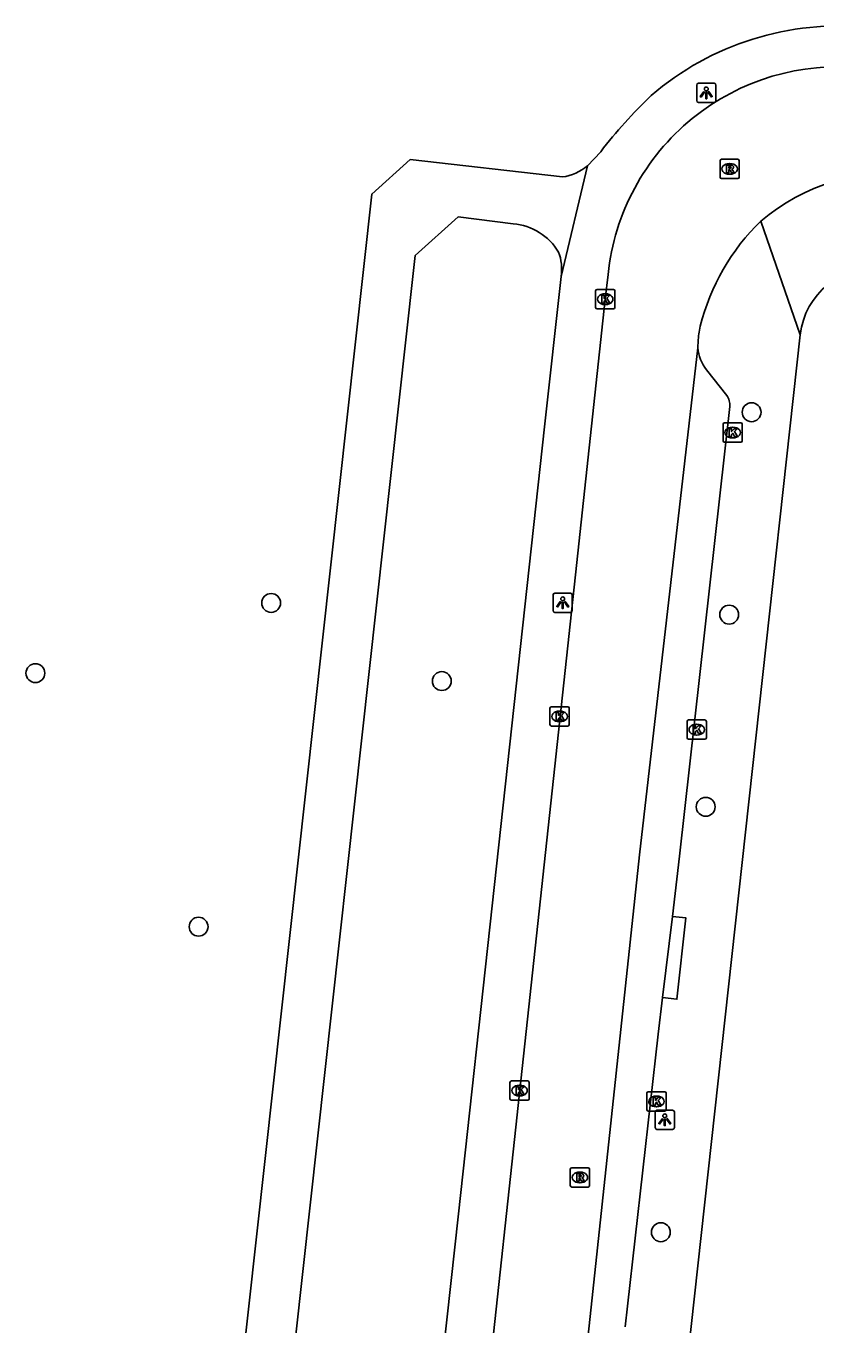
# Model space of a CAD drawing. Extents: x 162186 to 163152, y 385513 to 386513.
# Drawn here: x 162231.9 to 162272.9, y 385830.6 to 385897.9 of the extents above; entities that cross this region are included whole.
import ezdxf

# ---------------------------------------------------------------- set-up
doc = ezdxf.new("R2010")
doc.units = 0
for name, color, linetype in [('IMGEO_Boom', 7, 'Continuous'), ('IMGEO_Kolk', 7, 'Continuous'), ('IMGEO_Lichtpunt', 7, 'Continuous'), ('IMGEO_Rijbaan_lokaal_open', 7, 'Continuous'), ('IMGEO_Rioolput', 7, 'Continuous'), ('IMGEO_Voetpad_open', 7, 'Continuous')]:
    doc.layers.add(name, color=color, linetype=linetype)

msp = doc.modelspace()

# ---------------------------------------------------------------- linework, layer by layer
at = {"layer": 'IMGEO_Boom'}
for centre in [(162269.561, 385877.907), (162244.626, 385868.019), (162268.398, 385867.412), (162232.391, 385864.382), (162253.483, 385863.968), (162267.177, 385857.449), (162240.862, 385851.234), (162264.853, 385835.392)]:
    msp.add_circle(centre, 0.489, dxfattribs=at)
at = {"layer": 'IMGEO_Kolk'}
for p, q in [((162261.464, 385883.343), (162261.464, 385884.195)), ((162261.539, 385884.269), (162262.391, 385884.269)), ((162262.465, 385884.195), (162262.465, 385883.343)), ((162261.975, 385883.489), (162261.95, 385883.489)), ((162261.952, 385884.049), (162261.977, 385884.049)), ((162262.391, 385883.269), (162261.539, 385883.269)), ((162268.078, 385876.428), (162268.078, 385877.28)), ((162268.153, 385877.354), (162269.005, 385877.354)), ((162268.566, 385877.134), (162268.591, 385877.134)), ((162269.079, 385877.28), (162269.079, 385876.428)), ((162269.005, 385876.354), (162268.153, 385876.354)), ((162268.589, 385876.574), (162268.564, 385876.574)), ((162259.172, 385862.635), (162260.024, 385862.635)), ((162259.097, 385861.709), (162259.097, 385862.561)), ((162259.585, 385862.415), (162259.61, 385862.415)), ((162260.098, 385862.561), (162260.098, 385861.709)), ((162266.287, 385861.952), (162267.139, 385861.952)), ((162260.024, 385861.635), (162259.172, 385861.635)), ((162259.608, 385861.855), (162259.583, 385861.855)), ((162266.212, 385861.026), (162266.212, 385861.878)), ((162266.7, 385861.732), (162266.725, 385861.732)), ((162267.213, 385861.878), (162267.213, 385861.026)), ((162267.139, 385860.952), (162266.287, 385860.952)), ((162266.723, 385861.172), (162266.698, 385861.172)), ((162257.018, 385842.311), (162257.018, 385843.163)), ((162257.093, 385843.237), (162257.945, 385843.237)), ((162258.019, 385843.163), (162258.019, 385842.311)), ((162257.529, 385842.457), (162257.504, 385842.457)), ((162257.506, 385843.017), (162257.531, 385843.017)), ((162264.123, 385841.748), (162264.123, 385842.6)), ((162264.198, 385842.674), (162265.05, 385842.674)), ((162264.611, 385842.454), (162264.636, 385842.454)), ((162265.124, 385842.6), (162265.124, 385841.748)), ((162257.945, 385842.237), (162257.093, 385842.237)), ((162264.634, 385841.894), (162264.609, 385841.894)), ((162265.05, 385841.674), (162264.198, 385841.674))]:
    msp.add_line(p, q, dxfattribs=at)
for points in [[(162261.464, 385883.343), (162261.464, 385884.195)], [(162261.539, 385884.269), (162262.391, 385884.269)], [(162262.465, 385884.195), (162262.465, 385883.343)], [(162261.785, 385883.969), (162261.908, 385883.969), (162261.908, 385883.818), (162262.038, 385883.969), (162262.202, 385883.969), (162262.056, 385883.818), (162262.209, 385883.569), (162262.057, 385883.569), (162261.972, 385883.733), (162261.908, 385883.666), (162261.908, 385883.569), (162261.785, 385883.569), (162261.785, 385883.969)], [(162262.391, 385883.269), (162261.539, 385883.269)], [(162268.078, 385876.428), (162268.078, 385877.28)], [(162268.153, 385877.354), (162269.005, 385877.354)], [(162268.399, 385877.054), (162268.522, 385877.054), (162268.522, 385876.903), (162268.652, 385877.054), (162268.816, 385877.054), (162268.67, 385876.903), (162268.823, 385876.654), (162268.671, 385876.654), (162268.586, 385876.818), (162268.522, 385876.751), (162268.522, 385876.654), (162268.399, 385876.654), (162268.399, 385877.054)], [(162269.079, 385877.28), (162269.079, 385876.428)], [(162269.005, 385876.354), (162268.153, 385876.354)], [(162259.172, 385862.635), (162260.024, 385862.635)], [(162259.097, 385861.709), (162259.097, 385862.561)], [(162259.418, 385862.335), (162259.541, 385862.335), (162259.541, 385862.184), (162259.671, 385862.335), (162259.835, 385862.335), (162259.689, 385862.184), (162259.842, 385861.935), (162259.69, 385861.935), (162259.605, 385862.099), (162259.541, 385862.032), (162259.541, 385861.935), (162259.418, 385861.935), (162259.418, 385862.335)], [(162260.098, 385862.561), (162260.098, 385861.709)], [(162266.287, 385861.952), (162267.139, 385861.952)], [(162260.024, 385861.635), (162259.172, 385861.635)], [(162266.212, 385861.026), (162266.212, 385861.878)], [(162266.533, 385861.652), (162266.656, 385861.652), (162266.656, 385861.501), (162266.786, 385861.652), (162266.95, 385861.652), (162266.804, 385861.501), (162266.957, 385861.252), (162266.805, 385861.252), (162266.72, 385861.416), (162266.656, 385861.349), (162266.656, 385861.252), (162266.533, 385861.252), (162266.533, 385861.652)], [(162267.213, 385861.878), (162267.213, 385861.026)], [(162267.139, 385860.952), (162266.287, 385860.952)], [(162257.018, 385842.311), (162257.018, 385843.163)], [(162257.093, 385843.237), (162257.945, 385843.237)], [(162258.019, 385843.163), (162258.019, 385842.311)], [(162257.339, 385842.937), (162257.462, 385842.937), (162257.462, 385842.786), (162257.592, 385842.937), (162257.756, 385842.937), (162257.61, 385842.786), (162257.763, 385842.537), (162257.611, 385842.537), (162257.526, 385842.701), (162257.462, 385842.634), (162257.462, 385842.537), (162257.339, 385842.537), (162257.339, 385842.937)], [(162264.123, 385841.748), (162264.123, 385842.6)], [(162264.198, 385842.674), (162265.05, 385842.674)], [(162265.124, 385842.6), (162265.124, 385841.748)], [(162257.945, 385842.237), (162257.093, 385842.237)], [(162264.444, 385842.374), (162264.567, 385842.374), (162264.567, 385842.223), (162264.697, 385842.374), (162264.861, 385842.374), (162264.715, 385842.223), (162264.868, 385841.974), (162264.716, 385841.974), (162264.631, 385842.138), (162264.567, 385842.071), (162264.567, 385841.974), (162264.444, 385841.974), (162264.444, 385842.374)], [(162265.05, 385841.674), (162264.198, 385841.674)]]:
    msp.add_lwpolyline(points, dxfattribs=at)
for centre, start, end in [((162261.541, 385884.193), 91.55205, 178.44795), ((162261.541, 385884.193), 91.55205, 178.44795), ((162262.389, 385884.193), 1.55205, 88.44795), ((162262.389, 385884.193), 1.55205, 88.44795), ((162261.541, 385883.345), 181.55205, 268.44795), ((162261.541, 385883.345), 181.55205, 268.44795), ((162262.389, 385883.345), 271.55205, 358.44795), ((162262.389, 385883.345), 271.55205, 358.44795), ((162268.155, 385877.278), 91.55205, 178.44795), ((162268.155, 385877.278), 91.55205, 178.44795), ((162269.003, 385877.278), 1.55205, 88.44795), ((162269.003, 385877.278), 1.55205, 88.44795), ((162268.155, 385876.43), 181.55205, 268.44795), ((162268.155, 385876.43), 181.55205, 268.44795), ((162269.003, 385876.43), 271.55205, 358.44795), ((162269.003, 385876.43), 271.55205, 358.44795), ((162259.174, 385862.559), 91.55205, 178.44795), ((162259.174, 385862.559), 91.55205, 178.44795), ((162260.022, 385862.559), 1.55205, 88.44795), ((162260.022, 385862.559), 1.55205, 88.44795), ((162266.289, 385861.876), 91.55205, 178.44795), ((162266.289, 385861.876), 91.55205, 178.44795), ((162267.137, 385861.876), 1.55205, 88.44795), ((162267.137, 385861.876), 1.55205, 88.44795), ((162259.174, 385861.711), 181.55205, 268.44795), ((162259.174, 385861.711), 181.55205, 268.44795), ((162260.022, 385861.711), 271.55205, 358.44795), ((162260.022, 385861.711), 271.55205, 358.44795), ((162266.289, 385861.028), 181.55205, 268.44795), ((162266.289, 385861.028), 181.55205, 268.44795), ((162267.137, 385861.028), 271.55205, 358.44795), ((162267.137, 385861.028), 271.55205, 358.44795), ((162257.095, 385843.161), 91.55205, 178.44795), ((162257.095, 385843.161), 91.55205, 178.44795), ((162257.943, 385843.161), 1.55205, 88.44795), ((162257.943, 385843.161), 1.55205, 88.44795), ((162264.2, 385842.598), 91.55205, 178.44795), ((162264.2, 385842.598), 91.55205, 178.44795), ((162265.048, 385842.598), 1.55205, 88.44795), ((162265.048, 385842.598), 1.55205, 88.44795), ((162257.095, 385842.313), 181.55205, 268.44795), ((162257.095, 385842.313), 181.55205, 268.44795), ((162257.943, 385842.313), 271.55205, 358.44795), ((162257.943, 385842.313), 271.55205, 358.44795), ((162264.2, 385841.75), 181.55205, 268.44795), ((162264.2, 385841.75), 181.55205, 268.44795), ((162265.048, 385841.75), 271.55205, 358.44795), ((162265.048, 385841.75), 271.55205, 358.44795)]:
    msp.add_arc(centre, 0.0765, start, end, dxfattribs=at)
for centre, major_axis, ratio, start_param, end_param in [((162261.951, 385883.769), (-0.387, 0.002), 0.722429, 4.712389, 7.853982), ((162261.976, 385883.769), (-0.39, 0.002), 0.717154, 1.570796, 4.712389), ((162268.565, 385876.854), (-0.387, 0.002), 0.722429, 4.712389, 7.853982), ((162268.59, 385876.854), (-0.39, 0.002), 0.717154, 1.570796, 4.712389), ((162259.584, 385862.135), (-0.387, 0.002), 0.722429, 4.712389, 7.853982), ((162259.609, 385862.135), (-0.39, 0.002), 0.717154, 1.570796, 4.712389), ((162266.699, 385861.452), (-0.387, 0.002), 0.722429, 4.712389, 7.853982), ((162266.724, 385861.452), (-0.39, 0.002), 0.717154, 1.570796, 4.712389), ((162257.505, 385842.737), (-0.387, 0.002), 0.722429, 4.712389, 7.853982), ((162257.53, 385842.737), (-0.39, 0.002), 0.717154, 1.570796, 4.712389), ((162264.61, 385842.174), (-0.387, 0.002), 0.722429, 4.712389, 7.853982), ((162264.635, 385842.174), (-0.39, 0.002), 0.717154, 1.570796, 4.712389)]:
    msp.add_ellipse(centre, major_axis=major_axis, ratio=ratio, start_param=start_param, end_param=end_param, dxfattribs=at)
at = {"layer": 'IMGEO_Lichtpunt'}
for p, q in [((162267.613, 385894.966), (162266.805, 385894.966)), ((162267.613, 385894.966), (162266.805, 385894.966)), ((162266.711, 385894.871), (162266.711, 385894.064)), ((162266.711, 385894.871), (162266.711, 385894.064)), ((162267.707, 385894.064), (162267.707, 385894.871)), ((162267.707, 385894.064), (162267.707, 385894.871)), ((162266.805, 385893.97), (162267.613, 385893.97)), ((162266.805, 385893.97), (162267.613, 385893.97)), ((162259.258, 385868.433), (162259.258, 385867.626)), ((162259.258, 385868.433), (162259.258, 385867.626)), ((162260.16, 385868.528), (162259.352, 385868.528)), ((162260.16, 385868.528), (162259.352, 385868.528)), ((162260.254, 385867.626), (162260.254, 385868.433)), ((162260.254, 385867.626), (162260.254, 385868.433)), ((162259.352, 385867.532), (162260.16, 385867.532)), ((162259.352, 385867.532), (162260.16, 385867.532)), ((162265.457, 385841.722), (162264.649, 385841.722)), ((162265.457, 385841.722), (162264.649, 385841.722)), ((162264.555, 385841.627), (162264.555, 385840.82)), ((162264.555, 385841.627), (162264.555, 385840.82)), ((162265.551, 385840.82), (162265.551, 385841.627)), ((162265.551, 385840.82), (162265.551, 385841.627)), ((162264.649, 385840.726), (162265.457, 385840.726)), ((162264.649, 385840.726), (162265.457, 385840.726))]:
    msp.add_line(p, q, dxfattribs=at)
for points in [[(162267.085, 385894.535), (162267.124, 385894.507), (162266.936, 385894.245), (162266.898, 385894.272), (162267.085, 385894.535)], [(162267.187, 385894.487), (162267.234, 385894.487), (162267.234, 385894.165), (162267.187, 385894.165), (162267.187, 385894.487)], [(162267.297, 385894.507), (162267.335, 385894.534), (162267.522, 385894.272), (162267.483, 385894.244), (162267.297, 385894.507)], [(162259.632, 385868.097), (162259.671, 385868.069), (162259.483, 385867.807), (162259.445, 385867.834), (162259.632, 385868.097)], [(162259.734, 385868.049), (162259.781, 385868.049), (162259.781, 385867.727), (162259.734, 385867.727), (162259.734, 385868.049)], [(162259.844, 385868.069), (162259.882, 385868.096), (162260.069, 385867.834), (162260.03, 385867.806), (162259.844, 385868.069)], [(162264.929, 385841.291), (162264.968, 385841.263), (162264.78, 385841.001), (162264.742, 385841.028), (162264.929, 385841.291)], [(162265.031, 385841.243), (162265.078, 385841.243), (162265.078, 385840.921), (162265.031, 385840.921), (162265.031, 385841.243)], [(162265.141, 385841.263), (162265.179, 385841.29), (162265.366, 385841.028), (162265.327, 385841), (162265.141, 385841.263)]]:
    msp.add_lwpolyline(points, dxfattribs=at)
for centre in [(162267.21, 385894.669), (162259.757, 385868.231), (162265.054, 385841.425)]:
    msp.add_circle(centre, 0.0994, dxfattribs=at)
for centre, start, end in [((162266.805, 385894.871), 90, 180), ((162266.805, 385894.871), 90, 180), ((162267.613, 385894.871), 0, 90), ((162267.613, 385894.871), 0, 90), ((162266.805, 385894.064), 180, 270), ((162266.805, 385894.064), 180, 270), ((162267.613, 385894.064), 270, 0), ((162267.613, 385894.064), 270, 360), ((162259.352, 385868.433), 90, 180), ((162259.352, 385868.433), 90, 180), ((162260.16, 385868.433), 0, 90), ((162260.16, 385868.433), 0, 90), ((162259.352, 385867.626), 180, 270), ((162259.352, 385867.626), 180, 270), ((162260.16, 385867.626), 270, 0), ((162260.16, 385867.626), 270, 360), ((162264.649, 385841.627), 90, 180), ((162264.649, 385841.627), 90, 180), ((162265.457, 385841.627), 0, 90), ((162265.457, 385841.627), 0, 90), ((162264.649, 385840.82), 180, 270), ((162264.649, 385840.82), 180, 270), ((162265.457, 385840.82), 270, 0), ((162265.457, 385840.82), 270, 360)]:
    msp.add_arc(centre, 0.0946, start, end, dxfattribs=at)
at = {"layer": 'IMGEO_Rijbaan_lokaal_open'}
for points in [[(162262.111, 385885.055), (162261.966, 385883.769), (162260.416, 385869.475), (162252.93, 385800.2), (162247.236, 385750), (162247.072, 385748.555), (162246.596, 385744.328)], [(162266.778, 385881.248), (162263.745, 385854.951), (162258.607, 385806.939), (162253.816, 385764.405), (162251.432, 385743.769)]]:
    msp.add_lwpolyline(points, dxfattribs=at)
for centre, radius, start, end in [((162274.048, 385883.822), 12, 84.04747, 174.10064), ((162276.961, 385879.572), 10.767, 84.16502, 129.98114), ((162277.979, 385879.608), 11.421, 134.01317, 166.01627), ((162271.914, 385881.281), 5.134, 167.77792, 176.93113), ((162268.605, 385881.349), 1.83, 173.49657, 183.15592)]:
    msp.add_arc(centre, radius, start, end, dxfattribs=at)
at = {"layer": 'IMGEO_Rioolput'}
for p, q in [((162267.922, 385890.097), (162267.922, 385890.949)), ((162267.997, 385891.023), (162268.849, 385891.023)), ((162268.923, 385890.949), (162268.923, 385890.097)), ((162268.433, 385890.243), (162268.408, 385890.243)), ((162268.41, 385890.803), (162268.435, 385890.803)), ((162268.849, 385890.023), (162267.997, 385890.023)), ((162260.15, 385837.809), (162260.15, 385838.661)), ((162260.225, 385838.735), (162261.077, 385838.735)), ((162260.638, 385838.515), (162260.663, 385838.515)), ((162261.151, 385838.661), (162261.151, 385837.809)), ((162261.077, 385837.735), (162260.225, 385837.735)), ((162260.661, 385837.955), (162260.636, 385837.955))]:
    msp.add_line(p, q, dxfattribs=at)
for points in [[(162267.922, 385890.097), (162267.922, 385890.949)], [(162267.997, 385891.023), (162268.849, 385891.023)], [(162268.923, 385890.949), (162268.923, 385890.097)], [(162268.511, 385890.721), (162268.259, 385890.723), (162268.259, 385890.323)], [(162268.259, 385890.323), (162268.383, 385890.323), (162268.383, 385890.485), (162268.394, 385890.485)], [(162268.437, 385890.642), (162268.383, 385890.642), (162268.383, 385890.561)], [(162268.383, 385890.561), (162268.435, 385890.561)], [(162268.441, 385890.456), (162268.512, 385890.323), (162268.652, 385890.323), (162268.587, 385890.449)], [(162268.849, 385890.023), (162267.997, 385890.023)], [(162260.15, 385837.809), (162260.15, 385838.661)], [(162260.225, 385838.735), (162261.077, 385838.735)], [(162260.739, 385838.433), (162260.487, 385838.435), (162260.487, 385838.035)], [(162260.665, 385838.354), (162260.611, 385838.354), (162260.611, 385838.273)], [(162261.151, 385838.661), (162261.151, 385837.809)], [(162261.077, 385837.735), (162260.225, 385837.735)], [(162260.487, 385838.035), (162260.611, 385838.035), (162260.611, 385838.197), (162260.622, 385838.197)], [(162260.611, 385838.273), (162260.663, 385838.273)], [(162260.669, 385838.168), (162260.74, 385838.035), (162260.88, 385838.035), (162260.815, 385838.161)]]:
    msp.add_lwpolyline(points, dxfattribs=at)
for centre, radius, start, end in [((162267.999, 385890.947), 0.0765, 91.55205, 178.44795), ((162267.999, 385890.947), 0.0765, 91.55205, 178.44795), ((162268.847, 385890.947), 0.0765, 1.55205, 88.44795), ((162268.847, 385890.947), 0.0765, 1.55205, 88.44795), ((162268.393, 385890.432), 0.0533, 26.02933, 88.69889), ((162268.419, 385890.75), 0.19, 274.7715, 282.96867), ((162268.443, 385890.546), 0.0964, 77.00612, 93.18647), ((162268.457, 385890.603), 0.0378, 276.66336, 79.67722), ((162268.51, 385890.611), 0.109, 350.36119, 89.41601), ((162268.508, 385890.611), 0.112, 277.58423, 350.98172), ((162268.492, 385890.396), 0.108, 29.51342, 73.79051), ((162267.999, 385890.099), 0.0765, 181.55205, 268.44795), ((162267.999, 385890.099), 0.0765, 181.55205, 268.44795), ((162268.847, 385890.099), 0.0765, 271.55205, 358.44795), ((162268.847, 385890.099), 0.0765, 271.55205, 358.44795), ((162260.227, 385838.659), 0.0765, 91.55205, 178.44795), ((162260.227, 385838.659), 0.0765, 91.55205, 178.44795), ((162260.671, 385838.258), 0.0964, 77.00612, 93.18647), ((162260.685, 385838.315), 0.0378, 276.66336, 79.67722), ((162260.738, 385838.323), 0.109, 350.36119, 89.41601), ((162261.075, 385838.659), 0.0765, 1.55205, 88.44795), ((162261.075, 385838.659), 0.0765, 1.55205, 88.44795), ((162260.227, 385837.811), 0.0765, 181.55205, 268.44795), ((162260.227, 385837.811), 0.0765, 181.55205, 268.44795), ((162260.621, 385838.144), 0.0533, 26.02933, 88.69889), ((162260.647, 385838.462), 0.19, 274.7715, 282.96867), ((162260.736, 385838.323), 0.112, 277.58423, 350.98172), ((162260.72, 385838.108), 0.108, 29.51342, 73.79051), ((162261.075, 385837.811), 0.0765, 271.55205, 358.44795), ((162261.075, 385837.811), 0.0765, 271.55205, 358.44795)]:
    msp.add_arc(centre, radius, start, end, dxfattribs=at)
for centre, major_axis, ratio, start_param, end_param in [((162268.409, 385890.523), (-0.387, 0.002), 0.722429, 4.712389, 7.853982), ((162268.434, 385890.523), (-0.39, 0.002), 0.717154, 1.570796, 4.712389), ((162260.637, 385838.235), (-0.387, 0.002), 0.722429, 4.712389, 7.853982), ((162260.662, 385838.235), (-0.39, 0.002), 0.717154, 1.570796, 4.712389)]:
    msp.add_ellipse(centre, major_axis=major_axis, ratio=ratio, start_param=start_param, end_param=end_param, dxfattribs=at)
at = {"layer": 'IMGEO_Voetpad_open'}
for points in [[(162232.214, 385740.11), (162233.671, 385741.41), (162234.607, 385750), (162240.831, 385807.118), (162242.174, 385819.842), (162249.85, 385889.218), (162251.837, 385891.004), (162259.744, 385890.105)], [(162261.046, 385890.69), (162261.728, 385891.414)], [(162261.046, 385890.69), (162259.674, 385884.952)], [(162257.192, 385887.675), (162255.282, 385887.918), (162254.337, 385888.039), (162252.103, 385886.036), (162252.017, 385885.262), (162244.738, 385819.445), (162243.378, 385806.831), (162237.186, 385750), (162236.224, 385741.163), (162237.472, 385739.611)], [(162270.043, 385887.822), (162272.085, 385881.922)], [(162243.883, 385740.986), (162251.776, 385812.943), (162254.342, 385836.338), (162256.095, 385852.323), (162258.819, 385877.158), (162259.674, 385884.952)], [(162272.085, 385881.922), (162257.565, 385750), (162256.475, 385740.094)], [(162268.269, 385878.783), (162267.222, 385880.109)], [(162265.447, 385851.768), (162265.82, 385854.889), (162268.432, 385878.197)], [(162264.944, 385847.554), (162265.447, 385851.768)], [(162264.944, 385847.554), (162265.689, 385847.473), (162266.148, 385851.692), (162265.447, 385851.768)], [(162263.003, 385830.487), (162263.12, 385831.562), (162264.718, 385845.658), (162264.944, 385847.554)]]:
    msp.add_lwpolyline(points, dxfattribs=at)
for centre, radius, start, end in [((162274.073, 385883.035), 14.899, 84.03684, 130.74702), ((162282.108, 385875.693), 25.739, 133.63048, 142.35376), ((162259.439, 385892.525), 2.439, 277.18352, 311.20608), ((162256.942, 385884.652), 3.033, 30.96961, 85.27849), ((162257.223, 385885.335), 2.481, 351.12843, 20.73346), ((162275.929, 385881.499), 3.867, 83.86769, 173.72061), ((162268.716, 385881.348), 1.941, 182.94143, 219.6518), ((162267.578, 385878.275), 0.858, 354.777, 36.31156)]:
    msp.add_arc(centre, radius, start, end, dxfattribs=at)

doc.saveas('drawing.dxf')
